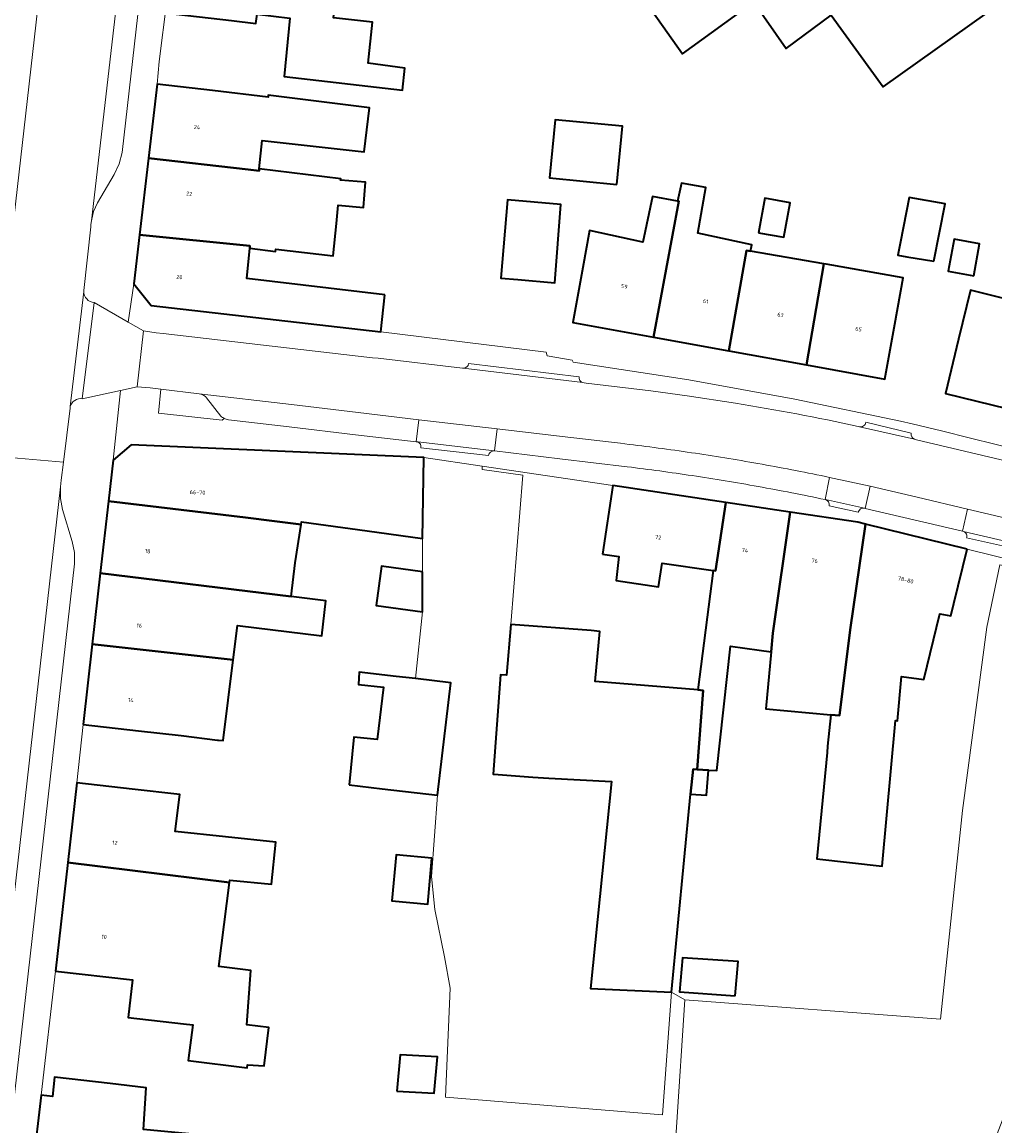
# Model space of a CAD drawing. Header units: metres. Extents: x 197700 to 204338, y 317132 to 325229.
# Tile 717 of 1056: x 202860 to 202947, y 319649 to 319748. Entities that reach past the tile are written whole.
import ezdxf
from ezdxf.enums import TextEntityAlignment as Align

# ---------------------------------------------------------------- set-up
doc = ezdxf.new("R2010")
doc.units = ezdxf.units.M
for name, color, linetype, lineweight in [('B-WE-GR-BEPLANTING_CULTUUR_HEESTERS-GV', 90, 'Continuous', 18), ('B-WE-IE-TERREINAFSCHEIDING_KUNSTMATIG_MUUR-G', 90, 'IE-TERREINAFSCHEIDING-KUNSTMATIG-DICHT', 18), ('B-WE-OG-BEBOUWING-GV', 7, 'Continuous', 35), ('B-WE-OG-BEBOUWING-T18', 10, 'Continuous', 18), ('B-WE-OG-TERREIN_ERF-GV', 7, 'Continuous', 18), ('B-WE-VH-VERHARDING_ASFALT-GV', 252, 'Continuous', 18), ('B-WE-VH-VERHARDING_BETONSTRAATSTEEN-GV', 252, 'Continuous', 18), ('B-WE-VH-VERHARDING_GESLOTEN-GV', 252, 'Continuous', 18), ('B-WE-VH-VERHARDING_STRAATBAKSTEEN-GV', 252, 'Continuous', 18), ('B-WE-VH-VERHARDING_TEGEL-GV', 252, 'Continuous', 18)]:
    doc.layers.add(name, color=color, linetype=linetype, lineweight=lineweight)
doc.styles.add('NLCS-ISO-M200-T18', font='NLCS-ISO.ttf', dxfattribs={"height": 0.36})
doc.linetypes.add('IE-TERREINAFSCHEIDING-KUNSTMATIG-DICHT', pattern='A,8,-1,[82,NLCS.SHX,S=0.75,R=90,X=0,Y=0],-1', length=10)

msp = doc.modelspace()

# ---------------------------------------------------------------- linework, layer by layer
at = {"layer": 'B-WE-GR-BEPLANTING_CULTUUR_HEESTERS-GV'}
for points in [[(202876.252, 319715.061), (202876.112, 319715.109), (202872.674, 319715.52), (202872.45, 319713.37), (202878.18, 319712.726), (202878.36, 319712.881)], [(202878.043, 319713.103), (202876.773, 319714.729)]]:
    msp.add_lwpolyline(points, dxfattribs=at)
for points in [[(202876.773, 319714.729, 0.16003), (202876.252, 319715.061)], [(202878.36, 319712.881, -0.075995), (202878.043, 319713.103)]]:
    msp.add_lwpolyline(points, format="xyb", dxfattribs=at)
at = {"layer": 'B-WE-IE-TERREINAFSCHEIDING_KUNSTMATIG_MUUR-G'}
for points in [[(202896.244, 319709.393), (202901.5, 319708.615)], [(202901.5, 319708.615), (202913.217, 319706.88)]]:
    msp.add_lwpolyline(points, dxfattribs=at)
at = {"layer": 'B-WE-OG-BEBOUWING-GV'}
msp.add_lwpolyline([(202908.451, 319761.165), (202919.454, 319745.583), (202925.858, 319750.237), (202928.749, 319746.075), (202932.799, 319749.074), (202937.456, 319742.643), (202960.769, 319759.249)], dxfattribs=at)
for points in [[(202885.813, 319758.582), (202874.439, 319759.79), (202874.32, 319759.804), (202873.203, 319750.344), (202874.166, 319750.231), (202874.041, 319749.168), (202879.006, 319748.582), (202881.198, 319748.323), (202881.306, 319749.149), (202884.247, 319748.781), (202883.716, 319743.549), (202894.34, 319742.325), (202894.546, 319744.322), (202891.27, 319744.752), (202891.64, 319748.437), (202888.164, 319748.829), (202888.677, 319753.482), (202888.969, 319753.474), (202889.674, 319754.59), (202889.896, 319756.553), (202889.565, 319757.55), (202889.579, 319758.119), (202886.311, 319758.461)], [(202881.502, 319735.269), (202881.753, 319737.833), (202890.918, 319736.804), (202891.389, 319740.742), (202882.304, 319741.886), (202882.288, 319741.707), (202877.303, 319742.292), (202872.337, 319742.875), (202871.558, 319736.234), (202880.51, 319735.204), (202881.485, 319735.094)], [(202913.572, 319733.875), (202914.075, 319739.095), (202908.026, 319739.678), (202907.522, 319734.458)], [(202871.558, 319736.234), (202870.749, 319729.345), (202880.663, 319728.358), (202880.644, 319728.158), (202882.951, 319727.857), (202882.978, 319728.086), (202888.131, 319727.487), (202888.429, 319730.385), (202888.576, 319732.026), (202890.835, 319731.818), (202891.035, 319734.073), (202888.791, 319734.276), (202888.801, 319734.379), (202881.502, 319735.269), (202881.485, 319735.094), (202880.51, 319735.204)], [(202923.621, 319718.956), (202925.207, 319727.947), (202925.572, 319727.884), (202925.668, 319728.45), (202920.82, 319729.506), (202921.547, 319733.618), (202919.362, 319734.005), (202919.022, 319732.382), (202919.125, 319732.363), (202916.85, 319720.186)], [(202904.68, 319725.341), (202908.018, 319725.046), (202908.542, 319732.091), (202903.776, 319732.512), (202903.155, 319725.475)], [(202910.52, 319726.419), (202909.626, 319721.499), (202916.85, 319720.186), (202919.125, 319732.363), (202919.022, 319732.382), (202916.782, 319732.802), (202915.894, 319728.714), (202911.123, 319729.739)], [(202926.288, 319729.544), (202928.543, 319729.134), (202929.107, 319732.24), (202926.852, 319732.65)], [(202941.995, 319726.987), (202943.025, 319732.148), (202939.799, 319732.692), (202939.008, 319728.726), (202938.769, 319727.53), (202939.582, 319727.393)], [(202892.77, 319723.984), (202880.39, 319725.446), (202880.644, 319728.158), (202880.663, 319728.358), (202870.749, 319729.345), (202870.236, 319724.969), (202871.791, 319723.025), (202892.387, 319720.656)], [(202945.584, 319725.672), (202946.106, 319728.546), (202943.816, 319728.962), (202943.294, 319726.089)], [(202925.572, 319727.884), (202925.207, 319727.947), (202923.621, 319718.956), (202930.587, 319717.69), (202932.136, 319726.75)], [(202932.136, 319726.75), (202930.587, 319717.69), (202937.612, 319716.413), (202938.506, 319721.333), (202939.261, 319725.486), (202932.339, 319726.715)], [(202952.326, 319722.628), (202945.293, 319724.387), (202944.225, 319719.984), (202943.047, 319715.125), (202950.025, 319713.433)], [(202885.253, 319703.382), (202885.29, 319703.626), (202891.176, 319702.812), (202896.128, 319702.127), (202896.244, 319709.393), (202883.121, 319709.951), (202869.998, 319710.509), (202868.382, 319709.142), (202867.967, 319705.459), (202880.254, 319704.012), (202882.854, 319703.684)], [(202912.291, 319700.716), (202913.755, 319700.498), (202913.523, 319698.357), (202917.294, 319697.793), (202917.643, 319699.918), (202922.202, 319699.238), (202922.418, 319699.206), (202923.338, 319705.358), (202913.217, 319706.88)], [(202882.854, 319703.684), (202880.254, 319704.012), (202867.967, 319705.459), (202867.24, 319699.008), (202884.355, 319696.908), (202884.728, 319699.948), (202885.253, 319703.382)], [(202922.202, 319699.238), (202920.849, 319688.534), (202921.316, 319688.496), (202920.766, 319681.401), (202921.799, 319681.337), (202922.534, 319681.291), (202923.778, 319692.452), (202926.35, 319692.097), (202927.4, 319691.952), (202927.552, 319693.632), (202929.111, 319704.49), (202923.338, 319705.358), (202922.418, 319699.206)], [(202935.877, 319703.407), (202935.188, 319703.576), (202929.111, 319704.49), (202927.552, 319693.632), (202927.4, 319691.952), (202926.938, 319686.827), (202932.752, 319686.302), (202933.554, 319686.229), (202934.503, 319693.937)], [(202944.986, 319701.171), (202935.877, 319703.407), (202934.503, 319693.937), (202933.554, 319686.229), (202932.752, 319686.302), (202932.479, 319683.476), (202932.425, 319682.914), (202931.506, 319673.377), (202937.374, 319672.719), (202938.566, 319685.78), (202938.74, 319685.758), (202939.094, 319689.736), (202941.099, 319689.47), (202942.532, 319695.364), (202943.516, 319695.184), (202943.784, 319696.274)], [(202866.523, 319692.648), (202879.161, 319691.227), (202879.54, 319694.307), (202887.117, 319693.4), (202887.465, 319696.526), (202884.355, 319696.908), (202867.24, 319699.008)], [(202896.131, 319699.126), (202892.459, 319699.627), (202891.994, 319696.096), (202896.133, 319695.551)], [(202907.456, 319680.609), (202913.082, 319680.315), (202911.211, 319661.741), (202918.46, 319661.411), (202920.191, 319679.193), (202920.408, 319681.423), (202920.766, 319681.401), (202921.316, 319688.496), (202920.849, 319688.534), (202911.622, 319689.281), (202912.053, 319693.762), (202911.261, 319693.867), (202904.058, 319694.404), (202903.666, 319689.849), (202903.143, 319689.899), (202902.47, 319680.985), (202902.932, 319680.95), (202906.045, 319680.715)], [(202865.709, 319685.43), (202870.677, 319684.87), (202874.485, 319684.441), (202877.756, 319684.03), (202877.854, 319684.018), (202878.27, 319683.987), (202879.161, 319691.227), (202866.523, 319692.648)], [(202889.558, 319680.013), (202892.522, 319679.664), (202897.488, 319679.08), (202898.675, 319689.171), (202895.501, 319689.544), (202893.774, 319689.747), (202890.471, 319690.135), (202890.389, 319689.032), (202892.635, 319688.768), (202892.083, 319684.081), (202889.993, 319684.293)], [(202920.191, 319679.193), (202921.624, 319679.081), (202921.799, 319681.337), (202920.766, 319681.401), (202920.408, 319681.423)], [(202878.822, 319671.254), (202878.848, 319671.457), (202882.598, 319671.122), (202882.989, 319674.863), (202873.954, 319675.831), (202874.368, 319679.141), (202870.098, 319679.627), (202865.13, 319680.192), (202864.319, 319673.063)], [(202863.209, 319663.304), (202870.115, 319662.518), (202869.73, 319659.14), (202874.696, 319658.575), (202875.532, 319658.48), (202875.124, 319655.282), (202880.416, 319654.632), (202880.454, 319654.912), (202881.925, 319654.802), (202882.363, 319658.242), (202880.384, 319658.495), (202880.737, 319663.357), (202877.86, 319663.714), (202878.822, 319671.254), (202864.319, 319673.063)], [(202896.984, 319673.452), (202893.772, 319673.749), (202893.39, 319669.617), (202896.602, 319669.32)], [(202924.178, 319661.103), (202924.438, 319664.165), (202919.447, 319664.503), (202919.187, 319661.442)], [(202893.844, 319652.542), (202897.17, 319652.363), (202897.469, 319655.621), (202894.143, 319655.801)], [(202861.194, 319645.834), (202870.453, 319644.566), (202870.548, 319645.39), (202877.843, 319644.645), (202879.424, 319644.451), (202879.868, 319648.058), (202879.874, 319648.267), (202871.104, 319649.093), (202871.359, 319652.836), (202868.13, 319653.219), (202863.144, 319653.809), (202862.938, 319652.061), (202861.944, 319652.178)]]:
    msp.add_lwpolyline(points, close=True, dxfattribs=at)
at = {"layer": 'B-WE-OG-TERREIN_ERF-GV'}
for points in [[(202960.769, 319759.249), (202937.456, 319742.643), (202932.799, 319749.074), (202928.749, 319746.075), (202925.858, 319750.237), (202919.454, 319745.583), (202908.451, 319761.165)], [(202873.203, 319750.344), (202872.52, 319744.896), (202872.337, 319742.875), (202877.303, 319742.292), (202882.288, 319741.707), (202882.304, 319741.886), (202891.389, 319740.742), (202890.918, 319736.804), (202881.753, 319737.833), (202881.502, 319735.269), (202888.801, 319734.379), (202888.791, 319734.276), (202891.035, 319734.073), (202890.835, 319731.818), (202888.576, 319732.026), (202888.429, 319730.385), (202888.131, 319727.487), (202882.978, 319728.086), (202882.951, 319727.857), (202880.644, 319728.158), (202880.39, 319725.446), (202892.77, 319723.984), (202892.387, 319720.656), (202907.228, 319718.837), (202907.319, 319718.502), (202909.575, 319718.118), (202909.645, 319717.926), (202920.02, 319716.336), (202929.542, 319714.629), (202939.007, 319712.63), (202940.055, 319712.389), (202942.676, 319711.771), (202945.292, 319711.132), (202969.306, 319705.197)], [(202881.306, 319749.149), (202881.198, 319748.323), (202879.006, 319748.582)], [(202888.164, 319748.829), (202891.64, 319748.437), (202891.27, 319744.752), (202894.546, 319744.322), (202894.34, 319742.325), (202883.716, 319743.549), (202884.247, 319748.781)], [(202918.171, 319637.887), (202919.66, 319660.724), (202918.46, 319661.411), (202917.68, 319650.409), (202898.187, 319651.987), (202898.626, 319661.78), (202898.112, 319664.582), (202897.231, 319668.833), (202896.954, 319671.791), (202897.488, 319679.08), (202892.522, 319679.664), (202889.558, 319680.013), (202889.993, 319684.293), (202892.083, 319684.081), (202892.635, 319688.768), (202890.389, 319689.032), (202890.471, 319690.135), (202893.774, 319689.747), (202895.501, 319689.544), (202896.133, 319695.551), (202891.994, 319696.096), (202892.459, 319699.627), (202896.131, 319699.126), (202896.128, 319702.127), (202891.176, 319702.812), (202885.29, 319703.626), (202885.253, 319703.382), (202884.728, 319699.948), (202884.355, 319696.908), (202887.465, 319696.526), (202887.117, 319693.4), (202879.54, 319694.307), (202879.161, 319691.227), (202878.27, 319683.987), (202877.854, 319684.018), (202877.756, 319684.03), (202874.485, 319684.441), (202870.677, 319684.87), (202865.709, 319685.43), (202865.13, 319680.192), (202870.098, 319679.627), (202874.368, 319679.141), (202873.954, 319675.831), (202882.989, 319674.863), (202882.598, 319671.122), (202878.848, 319671.457), (202878.822, 319671.254), (202877.86, 319663.714), (202880.737, 319663.357), (202880.384, 319658.495), (202882.363, 319658.242), (202881.925, 319654.802), (202880.454, 319654.912), (202880.416, 319654.632), (202875.124, 319655.282), (202875.532, 319658.48), (202874.696, 319658.575), (202869.73, 319659.14), (202870.115, 319662.518), (202863.209, 319663.304), (202861.944, 319652.178), (202862.938, 319652.061), (202863.144, 319653.809), (202868.13, 319653.219), (202871.359, 319652.836), (202871.104, 319649.093)], [(202954.073, 319698.932), (202944.986, 319701.171), (202943.784, 319696.274), (202943.516, 319695.184), (202942.532, 319695.364), (202941.099, 319689.47), (202939.094, 319689.736), (202938.74, 319685.758), (202938.566, 319685.78), (202937.374, 319672.719), (202931.506, 319673.377), (202932.425, 319682.914), (202932.479, 319683.476), (202932.752, 319686.302), (202926.938, 319686.827), (202927.4, 319691.952), (202926.35, 319692.097), (202923.778, 319692.452), (202922.534, 319681.291), (202921.799, 319681.337), (202921.624, 319679.081), (202920.191, 319679.193), (202918.46, 319661.411), (202919.66, 319660.724), (202942.595, 319659.004), (202944.587, 319677.719), (202946.77, 319694.159), (202947.923, 319699.752)]]:
    msp.add_lwpolyline(points, dxfattribs=at)
for points in [[(202913.572, 319733.875), (202907.522, 319734.458), (202908.026, 319739.678), (202914.075, 319739.095)], [(202916.85, 319720.186), (202909.626, 319721.499), (202910.52, 319726.419), (202911.123, 319729.739), (202915.894, 319728.714), (202916.782, 319732.802), (202919.022, 319732.382), (202919.362, 319734.005), (202921.547, 319733.618), (202920.82, 319729.506), (202925.668, 319728.45), (202925.572, 319727.884), (202932.136, 319726.75), (202932.339, 319726.715), (202939.261, 319725.486), (202938.506, 319721.333), (202937.612, 319716.413), (202930.587, 319717.69), (202923.621, 319718.956)], [(202903.776, 319732.512), (202908.542, 319732.091), (202908.018, 319725.046), (202904.68, 319725.341), (202903.155, 319725.475)], [(202928.543, 319729.134), (202926.288, 319729.544), (202926.852, 319732.65), (202929.107, 319732.24)], [(202939.799, 319732.692), (202943.025, 319732.148), (202941.995, 319726.987), (202939.582, 319727.393), (202938.769, 319727.53), (202939.008, 319728.726)], [(202946.106, 319728.546), (202945.584, 319725.672), (202943.294, 319726.089), (202943.816, 319728.962)], [(202945.293, 319724.387), (202952.326, 319722.628), (202953.139, 319725.595), (202955.048, 319725.097), (202954.287, 319722.068), (202954.772, 319721.946), (202959.02, 319720.879), (202959.235, 319721.24), (202966.114, 319719.618), (202966.075, 319719.292), (202972.864, 319717.661), (202971.806, 319713.296), (202970.628, 319708.437), (202963.689, 319710.12), (202956.783, 319711.794), (202950.025, 319713.433), (202943.047, 319715.125), (202944.225, 319719.984)], [(202904.058, 319694.404), (202911.261, 319693.867), (202912.053, 319693.762), (202911.622, 319689.281), (202920.849, 319688.534), (202922.202, 319699.238), (202917.643, 319699.918), (202917.294, 319697.793), (202913.523, 319698.357), (202913.755, 319700.498), (202912.291, 319700.716), (202913.217, 319706.88), (202901.5, 319708.615), (202901.497, 319708.293), (202905.149, 319707.81)], [(202893.772, 319673.749), (202896.984, 319673.452), (202896.602, 319669.32), (202893.39, 319669.617)], [(202924.178, 319661.103), (202919.187, 319661.442), (202919.447, 319664.503), (202924.438, 319664.165)], [(202893.844, 319652.542), (202894.143, 319655.801), (202897.469, 319655.621), (202897.17, 319652.363)]]:
    msp.add_lwpolyline(points, close=True, dxfattribs=at)
at = {"layer": 'B-WE-VH-VERHARDING_ASFALT-GV'}
for points in [[(202863.926, 319708.965), (202864.53, 319713.814), (202864.546, 319713.953), (202865.752, 319724.288), (202865.762, 319724.372), (202866.378, 319730.081), (202866.4, 319730.27), (202866.439, 319730.61), (202869.418, 319756.273), (202869.945, 319760.71), (202869.957, 319760.886), (202869.959, 319761.535), (202870.02, 319761.825), (202870.089, 319762.114), (202870.487, 319769.612), (202870.764, 319776.088), (202870.871, 319787.74), (202870.494, 319791.778), (202867.11, 319791.429), (202863.309, 319791.036), (202863.309, 319791.033), (202862.961, 319764.477)], [(202863.097, 319762.794), (202862.538, 319757.668), (202859.174, 319728.167), (202858.963, 319726.311), (202858.961, 319726.293), (202858.605, 319723.114), (202858.59, 319722.986), (202858.135, 319719.055), (202857.555, 319714.307), (202857.344, 319712.336), (202857.333, 319712.245), (202857.119, 319710.415), (202857.029, 319709.555), (202863.926, 319708.965)]]:
    msp.add_lwpolyline(points, dxfattribs=at)
at = {"layer": 'B-WE-VH-VERHARDING_BETONSTRAATSTEEN-GV'}
for points in [[(202866.439, 319730.61), (202866.635, 319731.439), (202866.974, 319732.232), (202868.482, 319734.771), (202868.932, 319735.727), (202869.201, 319736.751), (202871.241, 319754.684), (202871.247, 319755.643), (202871.004, 319756.571), (202870.159, 319759.491), (202869.956, 319760.503), (202869.957, 319760.886), (202869.945, 319760.71), (202869.418, 319756.273)], [(202865.625, 319714.669), (202865.623, 319714.656), (202869.045, 319715.401), (202870.531, 319715.737), (202871.104, 319720.744), (202869.739, 319721.527), (202866.686, 319723.284), (202866.682, 319723.252)], [(202853.863, 319620.517), (202854.071, 319620.98), (202854.318, 319621.425), (202855.866, 319623.965), (202856.37, 319624.929), (202856.55, 319626.004), (202864.937, 319699.857), (202864.917, 319700.861), (202864.709, 319701.844), (202863.858, 319704.709), (202863.665, 319705.718), (202863.657, 319706.747)]]:
    msp.add_lwpolyline(points, close=True, dxfattribs=at)
for points in [[(202865.752, 319724.288), (202864.546, 319713.953)], [(202865.623, 319714.656), (202865.625, 319714.669), (202866.682, 319723.252), (202866.686, 319723.284)], [(202924.218, 319714.251), (202919.872, 319714.913), (202916.62, 319715.367), (202910.828, 319716.046), (202910.647, 319716.08), (202910.516, 319716.096), (202899.797, 319717.385), (202899.717, 319717.395), (202892.162, 319718.294), (202891.641, 319718.323), (202872.884, 319720.505), (202872.256, 319720.575), (202871.104, 319720.744), (202870.531, 319715.737), (202871.723, 319715.636), (202872.193, 319715.578), (202872.674, 319715.52), (202876.112, 319715.109), (202884.402, 319714.128)], [(202884.402, 319714.128), (202890.373, 319713.421), (202895.812, 319712.77), (202902.836, 319711.962), (202908.677, 319711.272), (202913.104, 319710.749), (202913.893, 319710.658), (202914.681, 319710.564)], [(202966.687, 319704.765), (202953.986, 319707.761), (202940.452, 319710.979), (202940.281, 319711.024), (202935.322, 319712.131), (202935.205, 319712.163)], [(202932.655, 319707.599), (202936.286, 319706.803), (202940.515, 319705.817), (202945.028, 319704.759), (202949.465, 319703.703), (202954.368, 319702.548), (202962.756, 319700.526), (202968.24, 319699.235), (202973.726, 319697.953), (202979.265, 319696.617), (202983.801, 319695.544), (202988.886, 319694.323), (202994.317, 319693.016), (202999.739, 319691.741), (203000.586, 319695.133), (202999.757, 319695.328), (202999.564, 319695.354), (202983.968, 319699.082), (202983.652, 319699.176), (202968.604, 319702.747), (202968.496, 319702.773)]]:
    msp.add_lwpolyline(points, dxfattribs=at)
for points in [[(202866.686, 319723.284, -0.389191), (202865.752, 319724.288)], [(202864.546, 319713.953, -0.380173), (202865.623, 319714.656)], [(202935.205, 319712.163, 0.015484), (202924.218, 319714.251)], [(202914.681, 319710.564, -0.007226), (202920.635, 319709.757)], [(202920.635, 319709.757, -0.007041), (202926.602, 319708.775)], [(202926.602, 319708.775, -0.007283), (202932.655, 319707.599)]]:
    msp.add_lwpolyline(points, format="xyb", dxfattribs=at)
at = {"layer": 'B-WE-VH-VERHARDING_GESLOTEN-GV'}
msp.add_lwpolyline([(202851.075, 319600), (202852.592, 319607.24), (202852.975, 319610.22), (202853.481, 319617.485), (202853.863, 319620.517), (202863.657, 319706.747), (202863.727, 319707.363), (202863.926, 319708.965), (202857.029, 319709.555), (202856.847, 319707.985), (202846.741, 319620.177)], dxfattribs=at)
for points in [[(202896.131, 319699.126), (202896.133, 319695.551), (202895.501, 319689.544), (202898.675, 319689.171), (202897.488, 319679.08), (202896.954, 319671.791), (202897.231, 319668.833), (202898.112, 319664.582), (202898.626, 319661.78), (202898.187, 319651.987), (202917.68, 319650.409), (202918.46, 319661.411), (202911.211, 319661.741), (202913.082, 319680.315), (202907.456, 319680.609), (202906.045, 319680.715), (202902.932, 319680.95), (202902.47, 319680.985), (202903.143, 319689.899), (202903.666, 319689.849), (202904.058, 319694.404), (202905.149, 319707.81), (202901.497, 319708.293), (202901.5, 319708.615), (202896.244, 319709.393), (202896.128, 319702.127)], [(202946.675, 319646.067), (202953.161, 319662.899), (202952.552, 319663.812), (202952.464, 319664.185), (202952.451, 319664.75), (202952.489, 319665.294), (202957.362, 319678.789), (202962.087, 319691.847), (202961.382, 319692.716), (202960.919, 319693.538), (202960.588, 319694.304), (202960.541, 319695.203), (202960.776, 319697.28), (202954.073, 319698.932), (202953.466, 319698.527), (202947.923, 319699.752), (202946.77, 319694.159), (202944.587, 319677.719), (202942.595, 319659.004), (202919.66, 319660.724), (202918.171, 319637.887), (202914.084, 319627.901), (202935.768, 319619.107)]]:
    msp.add_lwpolyline(points, close=True, dxfattribs=at)
at = {"layer": 'B-WE-VH-VERHARDING_STRAATBAKSTEEN-GV'}
for points in [[(202969.306, 319705.197), (202945.292, 319711.132), (202942.676, 319711.771), (202940.055, 319712.389), (202939.007, 319712.63), (202929.542, 319714.629), (202920.02, 319716.336), (202909.645, 319717.926), (202909.575, 319718.118), (202907.319, 319718.502), (202907.228, 319718.837), (202892.387, 319720.656), (202871.791, 319723.025), (202870.236, 319724.969), (202869.739, 319721.527), (202871.104, 319720.744), (202872.256, 319720.575), (202872.884, 319720.505), (202891.641, 319718.323), (202892.162, 319718.294), (202899.717, 319717.395), (202899.797, 319717.385)], [(202900.263, 319717.815), (202910.203, 319716.631)], [(202910.203, 319716.631), (202900.263, 319717.815)], [(202899.797, 319717.385), (202910.516, 319716.096)], [(202878.36, 319712.881), (202878.18, 319712.726), (202872.45, 319713.37), (202872.674, 319715.52), (202872.193, 319715.578), (202871.723, 319715.636), (202870.531, 319715.737), (202869.045, 319715.401), (202868.382, 319709.142), (202869.998, 319710.509), (202883.121, 319709.951), (202896.244, 319709.393), (202901.5, 319708.615), (202913.217, 319706.88), (202923.338, 319705.358), (202929.111, 319704.49), (202935.188, 319703.576), (202935.877, 319703.407), (202944.986, 319701.171)], [(202910.516, 319716.096), (202910.647, 319716.08), (202910.828, 319716.046), (202916.62, 319715.367), (202919.872, 319714.913), (202924.218, 319714.251)], [(202878.731, 319712.768), (202884.181, 319712.129), (202890.128, 319711.431), (202895.568, 319710.79), (202895.812, 319712.77), (202890.373, 319713.421), (202884.402, 319714.128), (202876.112, 319715.109), (202876.252, 319715.061)], [(202876.773, 319714.729), (202878.043, 319713.103)], [(202895.705, 319710.774), (202895.568, 319710.79), (202890.128, 319711.431), (202884.181, 319712.129), (202878.731, 319712.768)], [(202914.681, 319710.564), (202913.893, 319710.658), (202913.104, 319710.749), (202908.677, 319711.272), (202902.836, 319711.962), (202902.591, 319709.969), (202908.469, 319709.267), (202914.511, 319708.546)], [(202935.205, 319712.163), (202935.322, 319712.131)], [(202935.322, 319712.131), (202940.281, 319711.024)], [(202935.905, 319712.54), (202939.983, 319711.568)], [(202939.983, 319711.568), (202935.905, 319712.54)], [(202902.591, 319709.969), (202895.705, 319710.774)], [(202940.281, 319711.024), (202940.452, 319710.979), (202953.986, 319707.761), (202966.687, 319704.765)], [(202902.048, 319709.571), (202895.992, 319710.264)], [(202895.992, 319710.264), (202902.048, 319709.571)], [(202914.511, 319708.546), (202908.469, 319709.267), (202902.591, 319709.969)], [(202932.254, 319705.606), (202932.655, 319707.599)], [(202932.274, 319705.602), (202932.254, 319705.606)], [(202935.775, 319704.836), (202932.274, 319705.602)], [(202935.221, 319704.474), (202932.626, 319705.042)], [(202932.626, 319705.042), (202935.221, 319704.474)], [(202944.655, 319702.756), (202944.581, 319702.774), (202935.838, 319704.821), (202935.775, 319704.836)], [(202949.021, 319701.728), (202944.655, 319702.756)], [(202948.421, 319701.39), (202944.931, 319702.162)], [(202944.931, 319702.162), (202948.421, 319701.39)], [(202944.986, 319701.171), (202954.073, 319698.932), (202960.776, 319697.28), (202966.093, 319695.97), (202973.45, 319694.17), (202979.073, 319692.794), (202981.914, 319692.07), (202988.134, 319690.527), (202993.489, 319689.198), (202994.624, 319688.917), (202998.774, 319687.88), (202999.255, 319689.802), (202993.858, 319691.085), (202988.404, 319692.382), (202983.475, 319693.553), (202983.292, 319693.603)]]:
    msp.add_lwpolyline(points, dxfattribs=at)
for points in [[(202899.797, 319717.385, 0.408451), (202900.263, 319717.815)], [(202900.263, 319717.815, -0.408451), (202899.797, 319717.385)], [(202910.203, 319716.631, 0.405644), (202910.516, 319716.096)], [(202910.516, 319716.096, -0.405644), (202910.203, 319716.631)], [(202876.252, 319715.061, -0.16003), (202876.773, 319714.729)], [(202924.218, 319714.251, -0.015484), (202935.205, 319712.163)], [(202878.043, 319713.103, 0.075995), (202878.36, 319712.881)], [(202878.36, 319712.881, 0.078293), (202878.731, 319712.768)], [(202878.731, 319712.768, -0.078293), (202878.36, 319712.881)], [(202935.322, 319712.131, 0.425744), (202935.905, 319712.54)], [(202935.905, 319712.54, -0.425744), (202935.322, 319712.131)], [(202895.992, 319710.264, 0.408454), (202895.705, 319710.774)], [(202895.705, 319710.774, -0.408454), (202895.992, 319710.264)], [(202939.983, 319711.568, 0.40839), (202940.281, 319711.024)], [(202940.281, 319711.024, -0.40839), (202939.983, 319711.568)], [(202902.591, 319709.969, 0.365042), (202902.048, 319709.571)], [(202902.048, 319709.571, -0.365042), (202902.591, 319709.969)], [(202920.635, 319709.757, 0.007226), (202914.681, 319710.564)], [(202926.602, 319708.775, 0.007041), (202920.635, 319709.757)], [(202932.655, 319707.599, 0.007283), (202926.602, 319708.775)], [(202914.511, 319708.546, -0.007194), (202920.336, 319707.756)], [(202920.336, 319707.756, 0.007194), (202914.511, 319708.546)], [(202920.336, 319707.756, -0.007277), (202926.243, 319706.781)], [(202926.243, 319706.781, 0.007277), (202920.336, 319707.756)], [(202926.243, 319706.781, -0.007493), (202932.254, 319705.606)], [(202932.254, 319705.606, 0.007493), (202926.243, 319706.781)], [(202932.626, 319705.042, 0.406086), (202932.274, 319705.602)], [(202932.274, 319705.602, -0.406086), (202932.626, 319705.042)], [(202935.775, 319704.836, 0.399845), (202935.221, 319704.474)], [(202935.221, 319704.474, -0.399845), (202935.775, 319704.836)], [(202944.931, 319702.162, 0.432945), (202944.655, 319702.756)], [(202944.655, 319702.756, -0.432945), (202944.931, 319702.162)]]:
    msp.add_lwpolyline(points, format="xyb", dxfattribs=at)
for points in [[(202895.705, 319710.774), (202902.591, 319709.969), (202902.836, 319711.962), (202895.812, 319712.77), (202895.568, 319710.79)], [(202935.838, 319704.821), (202936.286, 319706.803), (202932.655, 319707.599), (202932.254, 319705.606), (202932.274, 319705.602), (202935.775, 319704.836)], [(202944.581, 319702.774), (202945.028, 319704.759), (202940.515, 319705.817), (202936.286, 319706.803), (202935.838, 319704.821)], [(202945.028, 319704.759), (202944.581, 319702.774), (202944.655, 319702.756), (202949.021, 319701.728), (202949.465, 319703.703)]]:
    msp.add_lwpolyline(points, close=True, dxfattribs=at)
at = {"layer": 'B-WE-VH-VERHARDING_TEGEL-GV'}
for points in [[(202866.686, 319723.284), (202869.739, 319721.527), (202870.236, 319724.969), (202870.749, 319729.345), (202871.558, 319736.234), (202872.337, 319742.875), (202872.52, 319744.896), (202873.203, 319750.344), (202874.32, 319759.804), (202874.439, 319759.79), (202875.175, 319766.408), (202877.515, 319768.507), (202879.709, 319772.031)], [(202870.362, 319763.78), (202869.997, 319761.466), (202869.957, 319760.886), (202869.956, 319760.503), (202870.159, 319759.491), (202871.004, 319756.571), (202871.247, 319755.643), (202871.241, 319754.684), (202869.201, 319736.751), (202868.932, 319735.727), (202868.482, 319734.771), (202866.974, 319732.232), (202866.635, 319731.439), (202866.439, 319730.61)], [(202859.174, 319728.167), (202862.538, 319757.668), (202863.097, 319762.794)], [(202866.439, 319730.61), (202866.4, 319730.27), (202866.378, 319730.081), (202865.762, 319724.372), (202865.752, 319724.288)], [(202861.194, 319645.834), (202861.944, 319652.178), (202863.209, 319663.304), (202864.319, 319673.063), (202865.13, 319680.192), (202865.709, 319685.43), (202866.523, 319692.648), (202867.24, 319699.008), (202867.967, 319705.459), (202868.382, 319709.142), (202869.045, 319715.401), (202865.623, 319714.656)], [(202864.546, 319713.953), (202864.53, 319713.814), (202863.926, 319708.965), (202863.727, 319707.363), (202863.657, 319706.747), (202863.665, 319705.718), (202863.858, 319704.709), (202864.709, 319701.844), (202864.917, 319700.861), (202864.937, 319699.857), (202856.55, 319626.004)]]:
    msp.add_lwpolyline(points, dxfattribs=at)
for points in [[(202865.752, 319724.288, 0.389191), (202866.686, 319723.284)], [(202865.623, 319714.656, 0.380173), (202864.546, 319713.953)]]:
    msp.add_lwpolyline(points, format="xyb", dxfattribs=at)

# ---------------------------------------------------------------- texts
at = {"layer": 'B-WE-OG-BEBOUWING-T18', "style": 'NLCS-ISO-M200-T18'}
for s, rotation, p in [('24', 353.4, (202875.912, 319739.019)), ('22', 353.3, (202875.212, 319733.05)), ('20', 353.4, (202874.334, 319725.573)), ('59', 349.7, (202914.241, 319724.726)), ('61', 349.7, (202921.539, 319723.4)), ('63', 349.7, (202928.254, 319722.18)), ('65', 349.7, (202935.25, 319720.908)), ('66-70', 357.6, (202875.962, 319706.252)), ('72', 351.5, (202917.279, 319702.224)), ('18', 353.6, (202871.488, 319700.98)), ('74', 351.5, (202925.062, 319701.054)), ('76', 351.5, (202931.314, 319700.114)), ('78-80', 346.2, (202939.478, 319698.404)), ('16', 353.6, (202870.735, 319694.304)), ('14', 353.6, (202869.982, 319687.628)), ('12', 353.6, (202868.545, 319674.826)), ('10', 353.6, (202867.585, 319666.382))]:
    msp.add_text(s, height=0.36, rotation=rotation, dxfattribs=at).set_placement(p, align=Align.MIDDLE)

doc.saveas('drawing.dxf')
